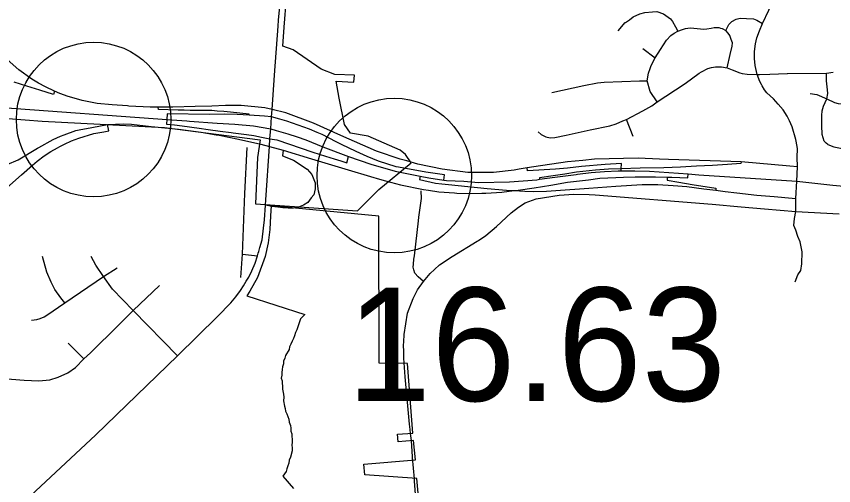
# Model space of a CAD drawing. Extents: x 1729596 to 1934326, y 644115 to 911751.
# Drawn here: x 1855281 to 1863218, y 754984 to 759536 of the extents above; entities that cross this region are included whole.
import ezdxf

# ---------------------------------------------------------------- set-up
doc = ezdxf.new("R2010")
doc.units = 0
for name, color, linetype in [('Default', 7, 'Continuous'), ('GM_X_City_Street', 7, 'Continuous'), ('GM_X_Corporation', 7, 'Continuous'), ('GM_X_County_Road', 7, 'Continuous'), ('GM_X_Interchange_Ramps', 7, 'Continuous'), ('GM_X_State_Route', 7, 'Continuous')]:
    doc.layers.add(name, color=color, linetype=linetype)

msp = doc.modelspace()

# ---------------------------------------------------------------- linework, layer by layer
at = {"layer": 'Default'}
for centre in [(1856032.1, 758534.9), (1858950.9, 757991.6)]:
    msp.add_circle(centre, 750, dxfattribs=at)
at = {"layer": 'GM_X_City_Street'}
for points in [[(1862523.2, 758863.5), (1862516.7, 758874.2), (1862500.8, 758902.8), (1862473.7, 758973.2), (1862456.3, 759059.1), (1862448.5, 759127.6), (1862448.5, 759194.5), (1862458.1, 759270), (1862471.9, 759327.2), (1862496.2, 759396.6), (1862525.7, 759466.1), (1862588.2, 759594.5), (1862609, 759643.1), (1862629.1, 759714.8), (1862639.3, 759765.3), (1862644.4, 759817.6), (1862646.1, 759861.3), (1862640.4, 759926.1), (1862627.9, 759986.3), (1862607.2, 760054.3), (1862589.8, 760125.8), (1862587.7, 760149.9)], [(1861194.6, 759474.9), (1861195.7, 759476.2), (1861235.5, 759503.9), (1861271.9, 759529.9), (1861336.7, 759560.6), (1861384.8, 759572.7), (1861459.1, 759580.8), (1861499.2, 759582.9), (1861565.5, 759560.9), (1861633.1, 759512.6), (1861653, 759485.7), (1861681.6, 759434.6), (1861704, 759392.3)], [(1862169.7, 759398.7), (1862199.7, 759456.8), (1862227.5, 759484.6), (1862271.9, 759507.9), (1862308.5, 759517.9), (1862372.9, 759515.7), (1862438.4, 759511.3), (1862471.7, 759498), (1862525.7, 759466.1)], [(1861126.4, 759396.4), (1861194.6, 759474.9)], [(1861502.6, 758705.3), (1861435.1, 758808.5), (1861407, 758909.4), (1861419.1, 758984), (1861434.7, 759029), (1861446.9, 759060.2), (1861486, 759132.4), (1861537.7, 759214.4), (1861594.2, 759305.1), (1861637.2, 759350.9), (1861670.3, 759373.4), (1861704, 759392.3), (1861750.8, 759409.4), (1861778.1, 759416.7), (1861802, 759422.1), (1861828.3, 759424.5), (1861861.5, 759422.6), (1861892.7, 759419.2), (1861925.8, 759414.8), (1861956.1, 759413.3), (1861985.8, 759414.3), (1862027.7, 759422.1), (1862059, 759427.5), (1862080.4, 759428.9), (1862102.3, 759427), (1862118.9, 759422.1), (1862135, 759416.7), (1862169.7, 759398.7)], [(1862183, 759036.5), (1862213.6, 759166.6), (1862232.4, 759246.5), (1862235.1, 759280.4), (1862223.9, 759310.7), (1862210.9, 759351.4), (1862193.6, 759372.2), (1862169.7, 759398.7)], [(1861363.3, 759225.2), (1861486, 759132.4)], [(1861934.9, 758998), (1861995.6, 759029.6), (1862030.3, 759040.9), (1862071.8, 759046.8), (1862130, 759046.9), (1862183, 759036.5), (1862231.6, 759018.3), (1862306.3, 758989.1), (1862329.6, 758981.7), (1862378.2, 758974), (1862473.7, 758973.2), (1862498, 758973.4)], [(1860436.5, 758364.4), (1860469.5, 758358.3), (1860511.5, 758359.4), (1860619.1, 758383.1), (1860853.6, 758434.7), (1861042.9, 758475.6), (1861104.3, 758495), (1861169.9, 758521.8), (1861207.5, 758536.9), (1861366.4, 758619.4), (1861452.3, 758667.3), (1861502.6, 758705.3), (1861587.4, 758760.6), (1861774.3, 758884.7), (1861910.5, 758985.3), (1861934.9, 758998)], [(1862498, 758973.4), (1862596.7, 758974.4), (1862767, 758980.5), (1862769.1, 758980.5)], [(1862769.1, 758980.5), (1863148.9, 758985.4), (1863213.5, 758993.9)], [(1863161.4, 758291.7), (1863143.6, 758306.4), (1863124.5, 758324.4), (1863107.6, 758389), (1863104.4, 758478), (1863103.3, 758573.4), (1863105.5, 758621), (1863120.3, 758663.4), (1863152.9, 758734.9), (1863161.6, 758787.3), (1863159.5, 758822.3), (1863147.8, 758909.2), (1863148.9, 758985.4)], [(1860583.9, 758819.6), (1860790.5, 758865.1), (1860923.5, 758890.9), (1860989.2, 758897.3), (1861332.5, 758909.4), (1861407, 758909.4)], [(1860482.4, 758797.3), (1860583.9, 758819.6)], [(1862861.9, 758274.1), (1862851.6, 758340.3), (1862816.4, 758465.3), (1862789.9, 758522.5), (1862765.6, 758567), (1862726.4, 758628.4), (1862679.8, 758683.5), (1862633.2, 758736.5), (1862569.7, 758794.7), (1862547.4, 758823.4), (1862523.2, 758863.5)], [(1862989, 758786.3), (1863054.6, 758777.8), (1863152.9, 758734.9)], [(1863152.9, 758734.9), (1863225.1, 758700.5), (1863262.2, 758690.9), (1863295, 758688.8), (1863350.1, 758693.1), (1863461.2, 758703.7), (1863552.3, 758679.8), (1863588.4, 758665.8), (1863616.6, 758649.8), (1863632.7, 758629.7)], [(1861271.8, 758371.3), (1861207.5, 758536.9)], [(1860350.1, 758417.5), (1860378.1, 758389.5), (1860422.2, 758367), (1860436.5, 758364.4)], [(1857462.7, 757003.3), (1857477.5, 757229.9), (1857500.9, 757817.6), (1857521.7, 758263.8)], [(1862851.4, 757641.7), (1862851.4, 757769), (1862860.1, 757935.9), (1862867.9, 758075.9), (1862862.4, 758169.3), (1862865.5, 758250.8), (1862861.9, 758274.1)], [(1863161.4, 758291.7), (1863220.5, 758271.7), (1863349.8, 758244.2), (1863481.7, 758217.6), (1863674.4, 758172), (1863677.5, 758171.4)], [(1857699.7, 757704.1), (1857703.5, 757757.6)], [(1859756.6, 757355.3), (1859769.6, 757363.2), (1859839.8, 757410.2), (1859945.1, 757498.5), (1860085.6, 757631.3), (1860157, 757686.1), (1860223.6, 757726.5), (1860328.3, 757764.6), (1860552.6, 757801.7), (1860694, 757812.8), (1860843.9, 757807.5)], [(1860843.9, 757807.5), (1860902.2, 757804.3), (1862039.1, 757713.6), (1862321.1, 757688.4), (1862546.8, 757668.5)], [(1857630.4, 757237.6), (1857636.3, 757255.1), (1857645.9, 757293.3), (1857667.1, 757367), (1857680.8, 757482.1), (1857690.6, 757562.3), (1857699.7, 757704.1)], [(1862546.8, 757668.5), (1862851.4, 757641.7), (1863269.9, 757620.6)], [(1862842.9, 756962.1), (1862870.5, 757028.7), (1862900.2, 757071.2), (1862908.7, 757136.9), (1862912.9, 757251.4), (1862893.8, 757349), (1862870.5, 757402), (1862849.3, 757463.5), (1862832.3, 757508.1), (1862836.5, 757573.8), (1862851.4, 757641.7)], [(1859235, 756965.1), (1859182.1, 757009.1), (1859152.4, 757045.4), (1859141.6, 757076.3), (1859136.3, 757102.5), (1859136.9, 757131.7), (1859142.2, 757182.2), (1859146.3, 757211.7), (1859184.9, 757552.2), (1859190.4, 757589.4)], [(1859043, 756380.1), (1859046.2, 756449.6), (1859079.6, 756655.5), (1859134.5, 756799.2), (1859177.9, 756882.4), (1859235, 756965.1), (1859300.4, 757041.9), (1859340.3, 757081.7), (1859391.5, 757124.5), (1859512.1, 757205.6), (1859756.6, 757355.3)], [(1855028.8, 754523.1), (1856053.9, 755475.6), (1856847.3, 756243.8), (1857234.4, 756623.1), (1857363.7, 756756.8), (1857413.2, 756815.8), (1857458.4, 756875.8), (1857488.7, 756923.5), (1857513.9, 756966.9), (1857537.4, 757006.8), (1857569.5, 757066.7), (1857600.7, 757143.1), (1857621.6, 757211.7), (1857630.4, 757237.6)], [(1855750.8, 756756), (1855713.6, 756804.3), (1855656.3, 756887.7), (1855618.9, 756958.7), (1855576.5, 757054.7), (1855535.4, 757205.4)], [(1856847.3, 756243.8), (1856416, 756684), (1856213.6, 756888.5), (1856128.2, 757013.5), (1856052.8, 757122.7), (1856009.1, 757206.1)], [(1857477.5, 757229.9), (1857621.6, 757211.7)], [(1856128.2, 757013.5), (1856259.2, 757096.9)], [(1855427.7, 756588.1), (1855480, 756595.6), (1855513, 756605), (1855551, 756622.4), (1855576.5, 756636.7), (1855750.8, 756756), (1856128.2, 757013.5)], [(1856416, 756684), (1856672.1, 756924.2)], [(1854911.1, 756037.3), (1855234.2, 756017.1), (1855355.8, 756006.7), (1855500.9, 756001.1), (1855606.1, 756011.1), (1855687.5, 756036.9), (1855780.8, 756076.6), (1855856.3, 756130.2), (1855935.3, 756215), (1856001.1, 756273.1), (1856273.1, 756539.1), (1856416, 756684)], [(1855935.3, 756215), (1855784.6, 756365.8)], [(1859106, 755528.1), (1859100.7, 755581.3)], [(1859146.4, 755049), (1859128.7, 755256.9), (1859128.3, 755262)]]:
    msp.add_lwpolyline(points, dxfattribs=at)
at = {"layer": 'GM_X_Corporation'}
for points in [[(1854538.8, 758597.6), (1855532.7, 758520.8), (1856720.7, 758456.7), (1857649.2, 758339.9), (1857624.7, 758165.4), (1857604.7, 757717.2), (1858595.2, 757648.5), (1858802.3, 757857), (1859114.1, 758114.5), (1859058.7, 758196.8), (1859006.9, 758239.5), (1858698.7, 758373.6), (1858527.1, 758402.8), (1858469.4, 758487.1), (1858417.6, 758742.8), (1858388, 758908.5), (1858559.5, 758896.8), (1858564.1, 758966.9), (1858374.7, 758971.1), (1858242.3, 759024.6), (1857969.6, 759210.4), (1857869.1, 759245.3), (1857883.3, 759431.8), (1857905.1, 759717.6)], [(1859200.2, 754729.7), (1859171.3, 755053.7), (1858664.3, 755089.9), (1858655.6, 755192.4), (1859156.3, 755234.7), (1859137, 755421.7), (1858987.5, 755410.3), (1858982, 755482.1), (1859131.6, 755493.5), (1859080.6, 756167.3), (1858803.1, 756172.3), (1858802.9, 757596.5), (1857756.7, 757699), (1857748.7, 757600.4), (1857743.2, 757469), (1857727.3, 757338.4), (1857696.6, 757205.1), (1857622.9, 757003.9), (1857550.3, 756869.8), (1857519.8, 756825.4), (1858083.1, 756644.7), (1858040.3, 756601.9), (1858014.9, 756525.8), (1858006.4, 756496.2), (1857993.7, 756470.8), (1857981.1, 756437), (1857972.6, 756411.6), (1857959.9, 756386.2), (1857947.2, 756356.6), (1857934.5, 756331.3), (1857930.3, 756305.9), (1857896.5, 756246.7), (1857888, 756221.3), (1857875.3, 756191.7), (1857875.3, 756166.3), (1857866.9, 756136.7), (1857862.7, 756111.4), (1857858.4, 756081.8), (1857858.4, 756056.4), (1857854.2, 756026.8), (1857862.7, 756001.4), (1857862.7, 755976), (1857866.9, 755950.7), (1857866.9, 755921.1), (1857875.3, 755870.3), (1857879.6, 755840.7), (1857875.3, 755806.9), (1857883.8, 755756.1), (1857892.2, 755730.8), (1857896.5, 755705.4), (1857909.1, 755680), (1857926.1, 755629.3), (1857930.3, 755599.7), (1857943, 755565.8), (1857947.2, 755540.5), (1857947.2, 755510.9), (1857955.6, 755485.5), (1857955.6, 755460.1), (1857959.9, 755434.8), (1857959.9, 755405.1), (1857955.6, 755375.5), (1857959.9, 755350.2), (1857959.9, 755320.6), (1857943, 755261.4), (1857930.3, 755231.8), (1857926, 755202.2), (1857917.6, 755176.8), (1857909.1, 755147.2), (1857900.7, 755121.8), (1857870.4, 755076.4), (1857971.8, 754955.6)]]:
    msp.add_lwpolyline(points, dxfattribs=at)
at = {"layer": 'GM_X_County_Road'}
for points in [[(1857823, 759442), (1857827.3, 759500.7), (1857851.6, 759769), (1857860.9, 759863.6)], [(1857703.5, 757757.6), (1857739.8, 758274.9), (1857744.5, 758347), (1857747.3, 758382.8), (1857751.6, 758444.1), (1857759.8, 758561.2), (1857764.8, 758632.3), (1857788.3, 758967), (1857823, 759442)], [(1859190.4, 757589.4), (1859217.2, 757769.3), (1859212.4, 757843.1)], [(1859100.7, 755581.3), (1859055.5, 756039.9), (1859044.1, 756218.8), (1859042.7, 756285.7), (1859041.5, 756347.4), (1859043, 756380.1)], [(1859128.3, 755262), (1859118, 755420.2), (1859109.7, 755490.7), (1859106, 755528.1)], [(1859170.1, 754729.3), (1859148.3, 755027), (1859146.4, 755049)]]:
    msp.add_lwpolyline(points, dxfattribs=at)
at = {"layer": 'GM_X_Interchange_Ramps'}
for points in [[(1862867.9, 758075.9), (1862793.4, 758082.7), (1862319.5, 758126), (1861613.2, 758147.8), (1861527.8, 758150.4), (1861320.2, 758158.9), (1860896.3, 758150.4), (1860782.7, 758139.3), (1860633, 758124.7), (1860307.5, 758077.6), (1860240.8, 758066), (1860163.8, 758052.6), (1860116.5, 758044.4), (1859914, 758022.9), (1859666.6, 758022.9), (1859415.6, 758053.3), (1859181, 758102.2), (1859072.6, 758133.5), (1859008.7, 758152), (1858777.5, 758229), (1858432, 758379.8), (1858166.2, 758501.5), (1857898.4, 758598.9), (1857764.8, 758632.3), (1857692.9, 758650.3), (1857465, 758670), (1857389, 758671.6), (1857313.9, 758671.3), (1857178.8, 758663.9), (1857018.7, 758660.5), (1856801.3, 758654.2), (1856703.4, 758654.9), (1856659.4, 758655.2), (1856582.1, 758655.7), (1856373.2, 758666.4), (1856359.7, 758667.1), (1856213.3, 758676.8), (1856067.4, 758692.1), (1855921.5, 758719.4), (1855775.3, 758763.1), (1855714.5, 758784.6), (1855702.2, 758789), (1855652.1, 758811.5), (1855563, 758851.5), (1855496, 758888.2), (1855431.4, 758927.4), (1855306.8, 759016.6), (1855191.6, 759118.5)], [(1855652.1, 758811.5), (1855642.4, 758779.4), (1855510.6, 758819), (1855382.1, 758860.2), (1855261.4, 758896.6)], [(1857541.5, 758576.2), (1857542.3, 758587.6), (1857362.2, 758605.3), (1857295.5, 758611.9), (1857230.5, 758617.4), (1857180.2, 758621.6), (1857025.5, 758622.8), (1856968.6, 758623.7), (1856911.7, 758624.5), (1856853.9, 758626.6), (1856660.2, 758633.8), (1856659.4, 758655.2)], [(1857759.8, 758561.2), (1857690.1, 758566.4), (1857541.5, 758576.2), (1857424.7, 758583.9), (1857304.2, 758587.2), (1857158.2, 758584.6), (1856747.2, 758590.1), (1856743.6, 758536.9)], [(1859432.4, 757947.9), (1859440.1, 758000), (1859256.4, 758023.2), (1858992.2, 758072.6), (1858969.9, 758076.8), (1858798, 758132.3), (1858687.1, 758175.4), (1858579.6, 758223.8), (1858437.7, 758292.9), (1858385.9, 758317.3), (1858251.3, 758388.7), (1858202.8, 758410.2), (1858128.6, 758443.1), (1857907, 758519.8), (1857838.6, 758540.3), (1857759.8, 758561.2)], [(1855188.1, 757871.3), (1855330.9, 757998.7), (1855437.4, 758093.8), (1855484.2, 758130.2), (1855553, 758183.7), (1855616.1, 758225.3), (1855681.6, 758262.1), (1855703.3, 758273), (1855749.4, 758296.4), (1855818.6, 758327.6), (1855888.6, 758355.9), (1856033, 758398.9), (1856129.8, 758417.3), (1856180, 758426.8), (1856167.2, 758486.3)], [(1855191, 758100.4), (1855300.5, 758144.7), (1855486.4, 758256.7), (1855499.7, 758264.7), (1855638.1, 758340), (1855710.1, 758373.1), (1855746.4, 758386.2), (1855860.1, 758427.6), (1855892.1, 758433.7), (1856013.6, 758457), (1856167.2, 758486.3), (1856323.5, 758492.9), (1856399.9, 758489.6), (1856591, 758468.8), (1856627, 758464.9), (1856854.5, 758442), (1857077.3, 758411.9), (1857222.7, 758388.2), (1857252.5, 758382.2), (1857438, 758344.7), (1857654.2, 758295.8), (1857739.8, 758274.9), (1857872.6, 758236.7), (1858148.8, 758155.2), (1858243.6, 758126.2), (1858504.7, 758046.2), (1858719, 757981.5), (1858807.3, 757956.5), (1858864.8, 757940.2), (1859011, 757901.9), (1859235.2, 757856), (1859283.9, 757849.3), (1859384.8, 757835.4), (1859535.4, 757822.6), (1859559.3, 757821.7), (1859688.4, 757817), (1859802, 757819.7), (1859841.3, 757820.6), (1859997.2, 757831.5), (1860114.3, 757846.4), (1860154.2, 757851.5), (1860311.2, 757871.5), (1860471.3, 757899.9), (1860632.3, 757926.5), (1860836.4, 757951.7), (1860946.9, 757965.2), (1861024.3, 757970.4), (1861101.8, 757974.3), (1861178.7, 757977), (1861289.7, 757978.3), (1861335, 757978.8), (1861411.9, 757979.1), (1861489.4, 757978.7), (1861601.9, 757974.8), (1861647, 757975.6), (1861724.4, 757972.9), (1861802.2, 757969.5), (1861805.7, 758006.9)], [(1856743.6, 758536.9), (1856740.3, 758491.4), (1856818.7, 758484.1), (1856892, 758475.1), (1857057.6, 758452.7), (1857145.5, 758439.5), (1857259.4, 758423.4), (1857367.3, 758409.9), (1857386.5, 758407.5), (1857464.3, 758396.3), (1857514.7, 758388.9), (1857588.3, 758379.3), (1857663.3, 758365.2), (1857744.5, 758347)], [(1857744.5, 758347), (1857811.2, 758336.8), (1858160.3, 758217.1), (1858283.3, 758178.3), (1858366.2, 758152.5), (1858432.5, 758133.1), (1858491, 758116.1), (1858506.7, 758175.5)], [(1857872.6, 758236.7), (1857866.2, 758184.3), (1857972.2, 758140.3), (1858103.9, 758055.2), (1858151.6, 758000.5), (1858181.9, 757922.5), (1858181.9, 757863.1), (1858169.1, 757806), (1858143.5, 757774.5), (1858113.2, 757730.2), (1858068.9, 757703.5), (1858021.2, 757683.7), (1857973.4, 757675.5), (1857922.1, 757676.7), (1857868.6, 757680.2), (1857820.8, 757683.7), (1857762.6, 757691.8), (1857717.1, 757701.1), (1857699.7, 757704.1)], [(1861154.3, 758036.3), (1861154.1, 758058.4), (1861158, 758108.9), (1860998.5, 758098.2), (1860769, 758078.4), (1860633.9, 758064.6), (1860515.5, 758052.4), (1860243.4, 758036.9), (1860240.8, 758066)], [(1862319.5, 758126), (1862317.8, 758109.7), (1862188.5, 758098.5), (1862040.2, 758090), (1861885.7, 758081.5), (1861729, 758072.4), (1861567.6, 758065.8), (1861338.1, 758063.1), (1861154.1, 758058.4), (1861030.7, 758053.5), (1860903.9, 758045), (1860720.5, 758023.3), (1860608.5, 758006.2), (1860516, 757991.4), (1860362.9, 757970.2), (1860362.4, 757955.4)], [(1859202, 757984.6), (1859195.7, 757952.4), (1859351.6, 757918.7), (1859413.6, 757911.3), (1859479.3, 757903.5), (1859854.6, 757867.3), (1860041.1, 757850.7), (1860114.3, 757846.4), (1860218.3, 757840.2), (1860304.5, 757838.1), (1860428.7, 757840.6), (1860519.2, 757847.1), (1860840.6, 757870.4), (1861101.4, 757889.3), (1861358.9, 757903.4), (1861511.4, 757905.2), (1861658.8, 757896.7), (1861793.5, 757884.5), (1861957.1, 757862), (1862074.1, 757848.5), (1862117.5, 757843.4), (1862163.6, 757838.1), (1862277.8, 757824.8), (1862472.7, 757802.2), (1862639.2, 757788.1), (1862813.4, 757772.4), (1862851.4, 757769)], [(1861601.9, 757974.8), (1861601.4, 757947.8), (1861715.7, 757928), (1861844.8, 757905.8), (1862075.2, 757868.1), (1862074.1, 757848.5)]]:
    msp.add_lwpolyline(points, dxfattribs=at)
at = {"layer": 'GM_X_State_Route'}
for points in [[(1854350.3, 758709.2), (1854462.1, 758697.8), (1854582.2, 758692.1), (1854897.9, 758671.7), (1855147, 758651), (1856743.6, 758536.9), (1856937.8, 758522.6), (1856963.6, 758520.7), (1857231, 758501.5), (1857402.9, 758489), (1857583.9, 758472.8), (1857751.6, 758444.1), (1857804.4, 758429.4)], [(1857804.4, 758429.4), (1857918.8, 758397.6), (1858008.4, 758367.2), (1858092.5, 758338.5), (1858258.3, 758271.3), (1858506.7, 758175.5), (1858725.1, 758101.6), (1858958.5, 758033.2), (1859202, 757984.6)], [(1859202, 757984.6), (1859287.9, 757969), (1859432.4, 757947.9), (1859457.6, 757944.2), (1859625.3, 757936.5), (1859770.2, 757925.1), (1860071.4, 757930.8), (1860334.5, 757951.8), (1860362.4, 757955.4), (1860511.8, 757974.7), (1860718.2, 758002.2), (1860731, 758003.8)], [(1860731, 758003.8), (1860863.4, 758019.8), (1860993.1, 758029.6), (1861125.1, 758036), (1861154.3, 758036.3), (1861288.5, 758037.9), (1861430.8, 758035), (1861805.7, 758006.9)], [(1861805.7, 758006.9), (1861908.7, 757998.3), (1862860.1, 757935.9), (1863209.8, 757899), (1863353.6, 757885.3), (1863488.7, 757869.6), (1863695.5, 757843.7), (1864091.7, 757788.6), (1864677.7, 757707.3), (1864869.9, 757682.3), (1865014.7, 757668.1), (1865158, 757659.8), (1865294.5, 757656.9), (1865389.4, 757657.3)]]:
    msp.add_lwpolyline(points, dxfattribs=at)

# ---------------------------------------------------------------- texts
at = {"layer": 'Default'}
msp.add_text('16.63', height=1100, dxfattribs=at).set_placement((1858491.2, 755805.4))

doc.saveas('drawing.dxf')
